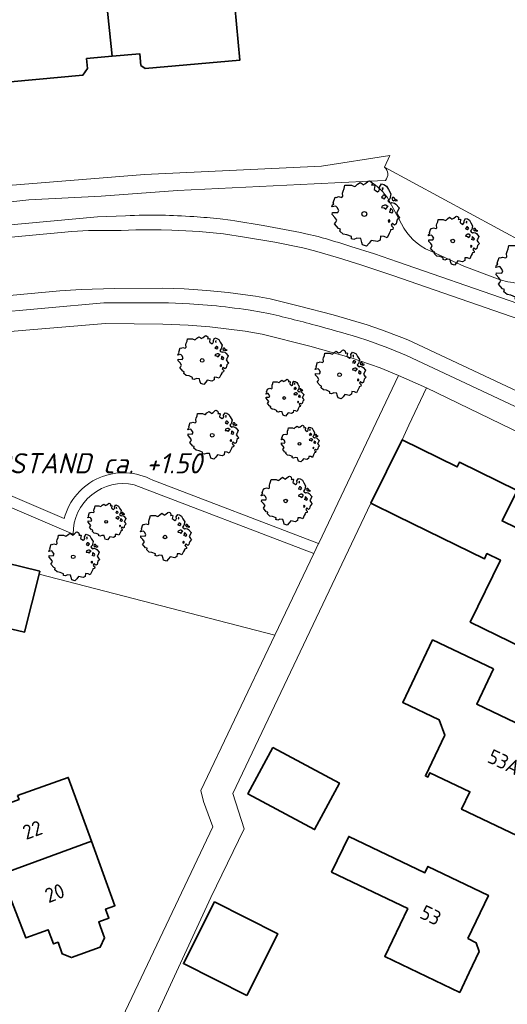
# Model space of a CAD drawing. Header units: metres. Extents: x 152391 to 157968, y 462336 to 467280.
# Tile 454 of 656: x 154092 to 154138, y 466321 to 466413. Entities that reach past the tile are written whole.
import ezdxf
from ezdxf.enums import TextEntityAlignment as Align

# ---------------------------------------------------------------- set-up
doc = ezdxf.new("R2010")
doc.units = ezdxf.units.M
doc.header["$LTSCALE"] = 0.75
doc.layers.get('0').update_dxf_attribs({"lineweight": 25})
for name, color, linetype, lineweight in [('B-GV-GR-BOOM-S', 252, 'Continuous', 25), ('B-WE-GR-BEPLANTING_CULTUUR_BOSPLANTSOEN-GV', 251, 'Continuous', 18), ('B-WE-GR-BEPLANTING_CULTUUR_HEESTERS-GV', 251, 'Continuous', 18), ('B-WE-GR-GROENVOORZIENING-GV', 251, 'Continuous', 18), ('B-WE-GR-HAAG-GV', 251, 'Continuous', 13), ('B-WE-OG-BEBOUWING-GV', 6, 'Continuous', 35), ('B-WE-OG-BEBOUWING-T18', 1, 'Continuous', 18), ('B-WE-OG-TERREIN_CULTUURSCHEIDING-GV', 251, 'Continuous', 18), ('B-WE-VH-VERHARDING_ASFALT-GV', 251, 'Continuous', 18), ('B-WE-VH-VERHARDING_TEGEL-GV', 251, 'Continuous', 18), ('N-OI-WH-T25', 2, 'Continuous', 25)]:
    doc.layers.add(name, color=color, linetype=linetype, lineweight=lineweight)
doc.styles.add('NLCS-ISO-M500-T18_CURSIEF', font='NLCS-ISO.ttf', dxfattribs={"oblique": 15, "height": 0.9})
doc.styles.add('NLCS-ISO-M750-T18', font='NLCS-ISO.ttf', dxfattribs={"height": 1.35})

# ---------------------------------------------------------------- blocks, each defined once
blk = doc.blocks.new('SGR-BOOM_21_30')
at = {"linetype": 'Continuous'}
for p, q in [((-1.179, 0.858), (-1.121, 0.924)), ((-1.133, 1.088), (-1.109, 1.187)), ((-1.121, 0.924), (-1.133, 1.088)), ((-1.109, 1.187), (-1.051, 1.335)), ((-1.051, 1.335), (-1.016, 1.499)), ((-1.016, 1.499), (-0.668, 1.499)), ((-0.668, 1.499), (-0.516, 1.433)), ((-0.516, 1.433), (-0.47, 1.45)), ((-0.47, 1.45), (-0.365, 1.548)), ((-0.365, 1.548), (-0.226, 1.647)), ((-0.226, 1.647), (-0.133, 1.581)), ((-0.133, 1.581), (-0.063, 1.515)), ((-0.063, 1.515), (0.065, 1.581)), ((0.065, 1.581), (0.205, 1.712)), ((0.205, 1.712), (0.263, 1.729)), ((0.263, 1.729), (0.333, 1.696)), ((0.333, 1.696), (0.391, 1.647)), ((0.402, 1.532), (0.379, 1.499)), ((0.379, 1.499), (0.53, 1.515)), ((0.391, 1.647), (0.402, 1.532)), ((0.542, 1.483), (0.507, 1.285)), ((0.507, 1.285), (0.565, 1.236)), ((0.53, 1.515), (0.542, 1.483)), ((0.565, 1.236), (0.693, 1.154)), ((0.693, 1.154), (0.751, 1.203)), ((0.751, 1.203), (0.798, 1.285)), ((0.786, 1.4), (0.891, 1.565)), ((0.798, 1.285), (0.786, 1.4)), ((0.891, 1.565), (1.019, 1.532)), ((0.972, 1.368), (0.926, 1.335)), ((0.926, 1.335), (0.949, 1.253)), ((0.972, 0.973), (0.937, 0.908)), ((0.949, 1.253), (0.961, 1.236)), ((0.961, 1.269), (0.972, 1.368)), ((1.03, 0.973), (0.972, 0.973)), ((1.019, 1.532), (1.158, 1.45)), ((1.077, 0.94), (1.03, 0.973)), ((1.124, 0.875), (1.077, 0.94)), ((1.158, 1.45), (1.251, 1.269)), ((1.251, 1.269), (1.379, 1.055)), ((1.379, 1.055), (1.321, 0.793)), ((-1.703, 0.365), (-1.656, 0.48)), ((-1.493, 0.415), (-1.703, 0.365)), ((-1.679, -0.029), (-1.668, 0.086)), ((-1.668, 0.086), (-1.389, 0.07)), ((-1.656, 0.48), (-1.598, 0.53)), ((-1.633, 0.579), (-1.528, 0.875)), ((-1.598, 0.53), (-1.633, 0.579)), ((-1.528, 0.875), (-1.458, 0.858)), ((-1.423, 0.333), (-1.493, 0.415)), ((-1.458, 0.858), (-1.342, 0.908)), ((-1.33, 0.185), (-1.423, 0.333)), ((-1.389, 0.07), (-1.33, 0.185)), ((-1.342, 0.908), (-1.179, 0.858)), ((0.937, 0.908), (0.891, 0.875)), ((0.891, 0.875), (0.926, 0.825)), ((0.926, 0.415), (0.891, 0.333)), ((0.891, 0.333), (1.03, 0.316)), ((0.926, 0.825), (0.984, 0.842)), ((1.054, 0.464), (0.926, 0.415)), ((0.984, 0.842), (1.03, 0.776)), ((1.03, 0.776), (1.077, 0.842)), ((1.03, 0.316), (1.112, 0.251)), ((1.112, 0.464), (1.054, 0.464)), ((1.077, 0.842), (1.124, 0.875)), ((1.217, 0.398), (1.112, 0.464)), ((1.112, 0.251), (1.205, 0.365)), ((1.205, 0.365), (1.24, 0.415)), ((1.321, 0.793), (1.228, 0.694)), ((1.228, 0.694), (1.275, 0.628)), ((1.275, 0.628), (1.379, 0.563)), ((1.344, 0.185), (1.31, 0.103)), ((1.434, 0.049), (1.31, 0.103)), ((1.356, 0.3), (1.344, 0.234)), ((1.344, 0.234), (1.344, 0.185)), ((1.426, 0.234), (1.356, 0.3)), ((1.379, 0.563), (1.438, 0.595)), ((1.472, 0.201), (1.426, 0.234)), ((1.434, 0.049), (1.507, 0.136)), ((1.472, 0.858), (1.438, 0.809)), ((1.438, 0.809), (1.461, 0.743)), ((1.438, 0.595), (1.565, 0.563)), ((1.461, 0.743), (1.531, 0.694)), ((1.542, 0.858), (1.472, 0.858)), ((1.507, 0.136), (1.472, 0.201)), ((1.531, 0.727), (1.635, 0.678)), ((1.531, 0.694), (1.542, 0.727)), ((1.624, 0.76), (1.542, 0.858)), ((1.565, 0.563), (1.635, 0.513)), ((1.728, 0.71), (1.624, 0.76)), ((1.635, 0.678), (1.728, 0.71)), ((1.635, 0.513), (1.81, 0.316)), ((1.717, 0.103), (1.67, 0.037)), ((1.67, 0.037), (1.763, -0.094)), ((1.81, 0.316), (1.717, 0.103)), ((-1.54, -0.177), (-1.679, -0.029)), ((-1.551, -0.505), (-1.493, -0.423)), ((-1.354, -0.752), (-1.551, -0.505)), ((-1.435, -0.324), (-1.54, -0.177)), ((-1.493, -0.423), (-1.435, -0.324)), ((-1.249, -0.784), (-1.354, -0.752)), ((-1.272, -0.899), (-1.249, -0.784)), ((-1.109, -1.047), (-1.272, -0.899)), ((1.286, -0.292), (1.24, -0.357)), ((1.24, -0.357), (1.251, -0.423)), ((1.263, -0.423), (1.333, -0.407)), ((1.333, -0.341), (1.286, -0.292)), ((1.356, -0.883), (1.286, -1.014)), ((1.333, -0.407), (1.333, -0.341)), ((1.368, -0.834), (1.356, -0.883)), ((1.484, -0.801), (1.368, -0.834)), ((1.461, -0.472), (1.391, -0.587)), ((1.391, -0.587), (1.426, -0.637)), ((1.426, -0.637), (1.496, -0.702)), ((1.577, -0.587), (1.461, -0.472)), ((1.496, -0.702), (1.484, -0.801)), ((1.658, -0.522), (1.577, -0.587)), ((1.682, -0.423), (1.658, -0.522)), ((1.717, -0.308), (1.682, -0.423)), ((1.845, -0.177), (1.717, -0.308)), ((1.763, -0.094), (1.845, -0.177)), ((-0.912, -1.08), (-1.109, -1.047)), ((-0.668, -1.179), (-0.912, -1.08)), ((-0.679, -1.294), (-0.668, -1.179)), ((-0.551, -1.326), (-0.679, -1.294)), ((-0.4, -1.261), (-0.551, -1.326)), ((-0.191, -1.277), (-0.4, -1.261)), ((-0.156, -1.425), (-0.191, -1.277)), ((-0.133, -1.491), (-0.156, -1.425)), ((-0.098, -1.606), (-0.133, -1.491)), ((0.112, -1.671), (-0.098, -1.606)), ((0.251, -1.524), (0.112, -1.671)), ((0.356, -1.376), (0.251, -1.524)), ((0.682, -1.441), (0.356, -1.376)), ((0.833, -1.359), (0.682, -1.441)), ((0.844, -1.162), (0.833, -1.359)), ((1.03, -1.179), (0.844, -1.162)), ((1.182, -1.244), (1.03, -1.179)), ((1.286, -1.014), (1.182, -1.244))]:
    blk.add_line(p, q, dxfattribs=at)
blk.add_circle((0, 0), 0.126, dxfattribs=at)
blk = doc.blocks.new('SGR-BOOM_31_50')
at = {"linetype": 'Continuous'}
for p, q in [((-1.402, 1.78), (-1.355, 1.999)), ((-1.355, 1.999), (-0.89, 1.999)), ((-0.89, 1.999), (-0.688, 1.911)), ((-0.688, 1.911), (-0.626, 1.933)), ((-0.626, 1.933), (-0.487, 2.064)), ((-0.487, 2.064), (-0.301, 2.196)), ((-0.301, 2.196), (-0.177, 2.108)), ((-0.177, 2.108), (-0.084, 2.02)), ((-0.084, 2.02), (0.087, 2.108)), ((0.087, 2.108), (0.273, 2.283)), ((0.273, 2.283), (0.351, 2.305)), ((0.351, 2.305), (0.444, 2.261)), ((0.444, 2.261), (0.521, 2.196)), ((0.537, 2.042), (0.506, 1.999)), ((0.506, 1.999), (0.707, 2.02)), ((0.521, 2.196), (0.537, 2.042)), ((0.723, 1.977), (0.676, 1.714)), ((0.707, 2.02), (0.723, 1.977)), ((1.048, 1.867), (1.188, 2.086)), ((1.064, 1.714), (1.048, 1.867)), ((1.188, 2.086), (1.358, 2.042)), ((1.358, 2.042), (1.545, 1.933)), ((1.545, 1.933), (1.669, 1.692)), ((-2.177, 0.772), (-2.038, 1.166)), ((-2.038, 1.166), (-1.944, 1.144)), ((-1.944, 1.144), (-1.789, 1.21)), ((-1.789, 1.21), (-1.572, 1.144)), ((-1.572, 1.144), (-1.495, 1.232)), ((-1.51, 1.451), (-1.479, 1.582)), ((-1.495, 1.232), (-1.51, 1.451)), ((-1.479, 1.582), (-1.402, 1.78)), ((0.676, 1.714), (0.754, 1.648)), ((0.754, 1.648), (0.924, 1.539)), ((0.924, 1.539), (1.002, 1.604)), ((1.002, 1.604), (1.064, 1.714)), ((1.25, 1.21), (1.188, 1.166)), ((1.188, 1.166), (1.234, 1.101)), ((1.296, 1.823), (1.234, 1.78)), ((1.234, 1.78), (1.265, 1.67)), ((1.234, 1.101), (1.312, 1.122)), ((1.296, 1.298), (1.25, 1.21)), ((1.265, 1.67), (1.281, 1.648)), ((1.281, 1.692), (1.296, 1.823)), ((1.374, 1.298), (1.296, 1.298)), ((1.312, 1.122), (1.374, 1.035)), ((1.436, 1.254), (1.374, 1.298)), ((1.374, 1.035), (1.436, 1.122)), ((1.498, 1.166), (1.436, 1.254)), ((1.436, 1.122), (1.498, 1.166)), ((1.762, 1.057), (1.638, 0.925)), ((1.638, 0.925), (1.7, 0.838)), ((1.669, 1.692), (1.839, 1.407)), ((1.839, 1.407), (1.762, 1.057)), ((1.963, 1.144), (1.917, 1.079)), ((1.917, 1.079), (1.948, 0.991)), ((1.948, 0.991), (2.041, 0.925)), ((2.056, 1.144), (1.963, 1.144)), ((2.041, 0.969), (2.18, 0.903)), ((2.041, 0.925), (2.056, 0.969)), ((2.165, 1.013), (2.056, 1.144)), ((2.304, 0.947), (2.165, 1.013)), ((2.18, 0.903), (2.304, 0.947)), ((-2.27, 0.487), (-2.208, 0.641)), ((-1.991, 0.553), (-2.27, 0.487)), ((-2.239, -0.038), (-2.224, 0.115)), ((-2.224, 0.115), (-1.851, 0.093)), ((-2.208, 0.641), (-2.131, 0.706)), ((-2.131, 0.706), (-2.177, 0.772)), ((-1.898, 0.444), (-1.991, 0.553)), ((-1.774, 0.246), (-1.898, 0.444)), ((-1.851, 0.093), (-1.774, 0.246)), ((1.234, 0.553), (1.188, 0.444)), ((1.188, 0.444), (1.374, 0.422)), ((1.405, 0.619), (1.234, 0.553)), ((1.374, 0.422), (1.483, 0.334)), ((1.483, 0.619), (1.405, 0.619)), ((1.622, 0.531), (1.483, 0.619)), ((1.483, 0.334), (1.607, 0.487)), ((1.607, 0.487), (1.653, 0.553)), ((1.7, 0.838), (1.839, 0.75)), ((1.793, 0.246), (1.746, 0.137)), ((1.911, 0.065), (1.746, 0.137)), ((1.808, 0.4), (1.793, 0.312)), ((1.793, 0.312), (1.793, 0.246)), ((1.901, 0.312), (1.808, 0.4)), ((1.839, 0.75), (1.917, 0.794)), ((1.963, 0.268), (1.901, 0.312)), ((1.911, 0.065), (2.01, 0.181)), ((1.917, 0.794), (2.087, 0.75)), ((2.01, 0.181), (1.963, 0.268)), ((2.087, 0.75), (2.18, 0.684)), ((2.18, 0.684), (2.413, 0.422)), ((2.289, 0.137), (2.227, 0.049)), ((2.227, 0.049), (2.351, -0.126)), ((2.413, 0.422), (2.289, 0.137)), ((-2.053, -0.235), (-2.239, -0.038)), ((-2.069, -0.673), (-1.991, -0.564)), ((-1.805, -1.002), (-2.069, -0.673)), ((-1.913, -0.433), (-2.053, -0.235)), ((-1.991, -0.564), (-1.913, -0.433)), ((1.715, -0.389), (1.653, -0.476)), ((1.653, -0.476), (1.669, -0.564)), ((1.684, -0.564), (1.777, -0.542)), ((1.777, -0.454), (1.715, -0.389)), ((1.777, -0.542), (1.777, -0.454)), ((1.948, -0.63), (1.855, -0.783)), ((1.855, -0.783), (1.901, -0.849)), ((1.901, -0.849), (1.994, -0.936)), ((2.103, -0.783), (1.948, -0.63)), ((2.211, -0.695), (2.103, -0.783)), ((2.242, -0.564), (2.211, -0.695)), ((2.289, -0.411), (2.242, -0.564)), ((2.459, -0.235), (2.289, -0.411)), ((2.351, -0.126), (2.459, -0.235)), ((-1.665, -1.046), (-1.805, -1.002)), ((-1.696, -1.199), (-1.665, -1.046)), ((-1.479, -1.396), (-1.696, -1.199)), ((-1.216, -1.44), (-1.479, -1.396)), ((-0.89, -1.571), (-1.216, -1.44)), ((-0.906, -1.725), (-0.89, -1.571)), ((-0.735, -1.769), (-0.906, -1.725)), ((-0.533, -1.681), (-0.735, -1.769)), ((-0.254, -1.703), (-0.533, -1.681)), ((-0.208, -1.9), (-0.254, -1.703)), ((1.11, -1.812), (0.909, -1.922)), ((1.126, -1.55), (1.11, -1.812)), ((1.374, -1.571), (1.126, -1.55)), ((1.576, -1.659), (1.374, -1.571)), ((1.715, -1.352), (1.576, -1.659)), ((1.808, -1.177), (1.715, -1.352)), ((1.824, -1.112), (1.808, -1.177)), ((1.979, -1.068), (1.824, -1.112)), ((1.994, -0.936), (1.979, -1.068)), ((-0.177, -1.988), (-0.208, -1.9)), ((-0.13, -2.141), (-0.177, -1.988)), ((0.149, -2.229), (-0.13, -2.141)), ((0.335, -2.031), (0.149, -2.229)), ((0.475, -1.834), (0.335, -2.031)), ((0.909, -1.922), (0.475, -1.834))]:
    blk.add_line(p, q, dxfattribs=at)
blk.add_circle((0, 0), 0.169, dxfattribs=at)
blk = doc.blocks.new('SGR-BOOM_50_100')
at = {"linetype": 'Continuous'}
for p, q in [((-0.835, 2.577), (-0.649, 2.752)), ((-0.649, 2.752), (-0.401, 2.928)), ((-0.401, 2.928), (-0.236, 2.811)), ((-0.236, 2.811), (-0.112, 2.694)), ((-0.112, 2.694), (0.116, 2.811)), ((0.116, 2.811), (0.364, 3.044)), ((0.364, 3.044), (0.467, 3.074)), ((0.467, 3.074), (0.591, 3.015)), ((0.591, 3.015), (0.695, 2.928)), ((0.695, 2.928), (0.715, 2.723)), ((1.398, 2.49), (1.584, 2.782)), ((1.584, 2.782), (1.811, 2.723)), ((-2.014, 1.935), (-1.972, 2.11)), ((-1.993, 1.643), (-2.014, 1.935)), ((-1.972, 2.11), (-1.869, 2.373)), ((-1.869, 2.373), (-1.807, 2.665)), ((-1.807, 2.665), (-1.187, 2.665)), ((-1.187, 2.665), (-0.918, 2.548)), ((-0.918, 2.548), (-0.835, 2.577)), ((0.715, 2.723), (0.674, 2.665)), ((0.674, 2.665), (0.943, 2.694)), ((0.964, 2.636), (0.902, 2.285)), ((0.902, 2.285), (1.005, 2.198)), ((0.943, 2.694), (0.964, 2.636)), ((1.005, 2.198), (1.232, 2.052)), ((1.232, 2.052), (1.336, 2.139)), ((1.336, 2.139), (1.418, 2.285)), ((1.418, 2.285), (1.398, 2.49)), ((1.729, 2.431), (1.646, 2.373)), ((1.646, 2.373), (1.687, 2.227)), ((1.687, 2.227), (1.708, 2.198)), ((1.708, 2.256), (1.729, 2.431)), ((1.811, 2.723), (2.059, 2.577)), ((2.059, 2.577), (2.225, 2.256)), ((2.225, 2.256), (2.452, 1.876)), ((2.452, 1.876), (2.349, 1.409)), ((-2.944, 0.854), (-2.841, 0.942)), ((-2.903, 1.029), (-2.717, 1.555)), ((-2.841, 0.942), (-2.903, 1.029)), ((-2.717, 1.555), (-2.593, 1.526)), ((-2.593, 1.526), (-2.386, 1.613)), ((-2.386, 1.613), (-2.096, 1.526)), ((-2.096, 1.526), (-1.993, 1.643)), ((1.667, 1.613), (1.584, 1.555)), ((1.584, 1.555), (1.646, 1.467)), ((1.646, 1.467), (1.749, 1.497)), ((1.729, 1.73), (1.667, 1.613)), ((1.832, 1.73), (1.729, 1.73)), ((1.749, 1.497), (1.832, 1.38)), ((1.915, 1.672), (1.832, 1.73)), ((1.832, 1.38), (1.915, 1.497)), ((1.997, 1.555), (1.915, 1.672)), ((1.915, 1.497), (1.997, 1.555)), ((2.349, 1.409), (2.183, 1.234)), ((2.183, 1.234), (2.266, 1.117)), ((2.266, 1.117), (2.452, 1)), ((2.452, 1), (2.556, 1.059)), ((2.618, 1.526), (2.556, 1.438)), ((2.556, 1.438), (2.597, 1.321)), ((2.556, 1.059), (2.783, 1)), ((2.597, 1.321), (2.721, 1.234)), ((2.742, 1.526), (2.618, 1.526)), ((2.721, 1.292), (2.907, 1.205)), ((2.721, 1.234), (2.742, 1.292)), ((2.886, 1.351), (2.742, 1.526)), ((2.783, 1), (2.907, 0.913)), ((3.072, 1.263), (2.886, 1.351)), ((2.907, 1.205), (3.072, 1.263)), ((2.907, 0.913), (3.217, 0.562)), ((-3.027, 0.65), (-2.944, 0.854)), ((-2.655, 0.737), (-3.027, 0.65)), ((-2.985, -0.051), (-2.965, 0.153)), ((-2.965, 0.153), (-2.469, 0.124)), ((-2.531, 0.591), (-2.655, 0.737)), ((-2.365, 0.329), (-2.531, 0.591)), ((-2.469, 0.124), (-2.365, 0.329)), ((1.646, 0.737), (1.584, 0.591)), ((1.584, 0.591), (1.832, 0.562)), ((1.873, 0.825), (1.646, 0.737)), ((1.832, 0.562), (1.977, 0.445)), ((1.977, 0.825), (1.873, 0.825)), ((2.163, 0.708), (1.977, 0.825)), ((1.977, 0.445), (2.142, 0.65)), ((2.142, 0.65), (2.204, 0.737)), ((2.39, 0.329), (2.328, 0.183)), ((2.549, 0.087), (2.328, 0.183)), ((2.411, 0.533), (2.39, 0.416)), ((2.39, 0.416), (2.39, 0.329)), ((2.535, 0.416), (2.411, 0.533)), ((2.618, 0.358), (2.535, 0.416)), ((2.549, 0.087), (2.68, 0.241)), ((2.68, 0.241), (2.618, 0.358)), ((3.052, 0.183), (2.969, 0.066)), ((2.969, 0.066), (3.135, -0.168)), ((3.217, 0.562), (3.052, 0.183)), ((-2.737, -0.314), (-2.985, -0.051)), ((-2.758, -0.898), (-2.655, -0.752)), ((-2.407, -1.336), (-2.758, -0.898)), ((-2.551, -0.577), (-2.737, -0.314)), ((-2.655, -0.752), (-2.551, -0.577)), ((2.287, -0.518), (2.204, -0.635)), ((2.204, -0.635), (2.225, -0.752)), ((2.245, -0.752), (2.37, -0.723)), ((2.37, -0.606), (2.287, -0.518)), ((2.37, -0.723), (2.37, -0.606)), ((2.597, -0.84), (2.473, -1.044)), ((2.804, -1.044), (2.597, -0.84)), ((2.99, -0.752), (2.948, -0.927)), ((3.052, -0.548), (2.99, -0.752)), ((3.279, -0.314), (3.052, -0.548)), ((3.135, -0.168), (3.279, -0.314)), ((-2.22, -1.394), (-2.407, -1.336)), ((-2.262, -1.599), (-2.22, -1.394)), ((-1.972, -1.862), (-2.262, -1.599)), ((2.287, -1.803), (2.101, -2.212)), ((2.411, -1.57), (2.287, -1.803)), ((2.432, -1.482), (2.411, -1.57)), ((2.638, -1.424), (2.432, -1.482)), ((2.473, -1.044), (2.535, -1.132)), ((2.535, -1.132), (2.659, -1.248)), ((2.659, -1.248), (2.638, -1.424)), ((2.948, -0.927), (2.804, -1.044)), ((-1.621, -1.92), (-1.972, -1.862)), ((-1.187, -2.095), (-1.621, -1.92)), ((-1.207, -2.3), (-1.187, -2.095)), ((-0.98, -2.358), (-1.207, -2.3)), ((-0.711, -2.241), (-0.98, -2.358)), ((-0.339, -2.271), (-0.711, -2.241)), ((-0.277, -2.533), (-0.339, -2.271)), ((-0.236, -2.65), (-0.277, -2.533)), ((-0.174, -2.855), (-0.236, -2.65)), ((0.447, -2.709), (0.199, -2.971)), ((0.633, -2.446), (0.447, -2.709)), ((1.212, -2.563), (0.633, -2.446)), ((1.48, -2.417), (1.212, -2.563)), ((1.501, -2.066), (1.48, -2.417)), ((1.832, -2.095), (1.501, -2.066)), ((2.101, -2.212), (1.832, -2.095)), ((0.199, -2.971), (-0.174, -2.855))]:
    blk.add_line(p, q, dxfattribs=at)
blk.add_circle((0, 0), 0.225, dxfattribs=at)

msp = doc.modelspace()

# ---------------------------------------------------------------- linework, layer by layer
at = {"layer": 'B-WE-GR-BEPLANTING_CULTUUR_BOSPLANTSOEN-GV'}
for points in [[(154097.3, 466365.04), (154084.947, 466370.316), (154071.638, 466376.02), (154071.12, 466381.921)], [(154061.458, 466380.35), (154061.499, 466379.54), (154052.371, 466378.735), (154072.926, 466368.572), (154073.007, 466368.746), (154076.342, 466367.323), (154076.172, 466366.966), (154080.583, 466364.785), (154081.938, 466364.466), (154081.965, 466364.601), (154094.208, 466361.599), (154094.141, 466361.33), (154115.999, 466355.661), (154119.619, 466363.246), (154102.968, 466369.612)]]:
    msp.add_lwpolyline(points, dxfattribs=at)
msp.add_lwpolyline([(154102.968, 466369.612, 0.479497), (154097.3, 466365.04)], format="xyb", dxfattribs=at)
at = {"layer": 'B-WE-GR-BEPLANTING_CULTUUR_HEESTERS-GV'}
for points in [[(154141.478, 466389.675), (154141.929, 466390.509), (154126.172, 466399.031)], [(154126.248, 466397.812), (154124.771, 466397.735)], [(154126.574, 466395.996), (154127.742, 466393.798)], [(154130.387, 466391.283), (154133.523, 466389.871), (154136.891, 466388.586)]]:
    msp.add_lwpolyline(points, dxfattribs=at)
for points in [[(154126.172, 466399.031, -0.423238), (154126.248, 466397.812)], [(154124.771, 466397.735, -0.131562), (154126.574, 466395.996)], [(154127.742, 466393.798, 0.179838), (154130.387, 466391.283)], [(154136.891, 466388.586, 0.034002), (154138.803, 466388.235)]]:
    msp.add_lwpolyline(points, format="xyb", dxfattribs=at)
at = {"layer": 'B-WE-GR-GROENVOORZIENING-GV'}
for points in [[(154126.172, 466399.031), (154126.655, 466400.119), (154120.322, 466399.128), (154103.92, 466398.353), (154088.557, 466397.12), (154067.562, 466395.113), (154061.209, 466394.528), (154054.501, 466394.871), (154050.731, 466395.773), (154049.32, 466396.11), (154048.443, 466396.32), (154048.273, 466395.78)], [(154059.178, 466392.413), (154062.77, 466392.605), (154066.521, 466392.893), (154076.352, 466394), (154085.585, 466395.174), (154093.195, 466396.007), (154099.907, 466396.348), (154106.987, 466396.882), (154119.652, 466397.488), (154124.771, 466397.735), (154126.248, 466397.812)]]:
    msp.add_lwpolyline(points, dxfattribs=at)
msp.add_lwpolyline([(154126.248, 466397.812, 0.423238), (154126.172, 466399.031)], format="xyb", dxfattribs=at)
at = {"layer": 'B-WE-GR-HAAG-GV'}
for points in [[(154126.172, 466399.031), (154126.655, 466400.119), (154120.322, 466399.128), (154103.92, 466398.353), (154088.557, 466397.12), (154067.562, 466395.113), (154061.209, 466394.528), (154054.501, 466394.871), (154050.731, 466395.773), (154049.32, 466396.11), (154048.443, 466396.32), (154048.273, 466395.78)], [(154059.178, 466392.413), (154062.77, 466392.605), (154066.521, 466392.893), (154076.352, 466394), (154085.585, 466395.174), (154093.195, 466396.007), (154099.907, 466396.348), (154106.987, 466396.882), (154119.652, 466397.488), (154124.771, 466397.735), (154126.248, 466397.812)]]:
    msp.add_lwpolyline(points, dxfattribs=at)
msp.add_lwpolyline([(154126.248, 466397.812, 0.423238), (154126.172, 466399.031)], format="xyb", dxfattribs=at)
at = {"layer": 'B-WE-OG-BEBOUWING-GV'}
for points in [[(154099.824, 466420.043), (154100.934, 466409.324), (154103.476, 466409.554), (154103.574, 466408.465), (154103.991, 466408.179), (154112.759, 466408.971), (154112.154, 466415.673), (154107.376, 466415.241), (154106.885, 466420.681)], [(154100.934, 466409.324), (154099.824, 466420.043), (154093.063, 466419.433), (154093.553, 466414.013), (154088.841, 466413.587), (154089.456, 466406.776), (154098.216, 466407.567), (154098.634, 466408.175), (154098.55, 466409.109)], [(154124.915, 466367.895), (154125.024, 466367.842), (154127.288, 466366.73), (154130.109, 466365.346), (154135.423, 466362.738), (154135.665, 466363.231), (154136.916, 466362.619), (154134.111, 466356.875), (154145.26, 466351.429), (154149.527, 466360.163), (154137.07, 466366.25), (154138.452, 466369.06), (154133.115, 466371.686), (154132.903, 466371.255), (154127.79, 466373.764)], [(154094.141, 466361.33), (154094.208, 466361.599), (154081.965, 466364.601), (154081.938, 466364.466), (154080.583, 466364.785), (154080.101, 466364.899), (154078.722, 466361.521), (154081.154, 466360.736), (154080.667, 466358.831), (154092.802, 466355.951)], [(154136.264, 466352.536), (154130.62, 466355.221), (154127.862, 466349.423), (154131.241, 466347.816), (154131.76, 466346.396), (154129.965, 466342.621), (154130.191, 466342.514), (154130.384, 466342.92), (154134.086, 466341.16), (154133.313, 466339.533), (154138.442, 466337.093), (154142.479, 466345.581), (154134.712, 466349.276)], [(154115.812, 466345.268), (154113.507, 466340.963), (154119.681, 466337.657), (154121.986, 466341.962)], [(154092.159, 466340.816), (154092.294, 466340.448), (154088.719, 466339.134), (154088.801, 466338.908), (154090.011, 466335.589), (154088.642, 466335.086), (154087.829, 466335.633), (154082.888, 466333.908), (154083.894, 466331.046), (154098.995, 466336.591), (154096.851, 466342.491)], [(154098.995, 466336.591), (154083.894, 466331.046), (154084.879, 466328.243), (154089.771, 466329.967), (154090.215, 466331.005), (154091.435, 466331.434), (154092.92, 466327.616), (154094.998, 466328.367), (154095.474, 466327.05), (154095.909, 466327.207), (154096.298, 466326.132), (154097.143, 466325.785), (154099.824, 466326.755), (154100.226, 466327.612), (154099.856, 466328.634), (154099.686, 466329.104), (154100.622, 466329.444), (154100.316, 466330.29), (154101.172, 466330.599)], [(154133.878, 466327.542), (154135.797, 466331.548), (154130.186, 466334.234), (154129.906, 466333.65), (154122.857, 466337.025), (154121.269, 466333.709), (154128.317, 466330.334), (154126.19, 466325.893), (154133.144, 466322.563), (154134.021, 466324.396), (154134.954, 466326.343), (154134.654, 466327.17)], [(154113.399, 466322.273), (154116.279, 466327.994), (154110.411, 466330.949), (154107.531, 466325.228)]]:
    msp.add_lwpolyline(points, close=True, dxfattribs=at)
at = {"layer": 'B-WE-OG-TERREIN_CULTUURSCHEIDING-GV'}
for points in [[(154124.771, 466397.735), (154119.652, 466397.488), (154106.987, 466396.882), (154099.907, 466396.348), (154093.195, 466396.007), (154085.585, 466395.174), (154076.352, 466394), (154066.521, 466392.893), (154062.77, 466392.605), (154059.178, 466392.413)], [(154127.742, 466393.798), (154126.574, 466395.996)], [(154062.481, 466391.092), (154088.46, 466393.433), (154099.549, 466394.432), (154102.167, 466394.545)], [(154110.946, 466394.242), (154111.905, 466394.122)], [(154118.879, 466392.868), (154120.013, 466392.606)], [(154123.06, 466391.697), (154125.237, 466390.996), (154127.38, 466390.273), (154148.072, 466383.108), (154148.818, 466384.973), (154159.002, 466381.427)], [(154136.891, 466388.586), (154133.523, 466389.871), (154130.387, 466391.283)], [(154127.451, 466379.748), (154125.776, 466380.438), (154123.086, 466381.367), (154119.234, 466382.465), (154114.83, 466383.559), (154113.246, 466383.834), (154109.965, 466384.23), (154107.959, 466384.39), (154105.617, 466384.478), (154100.294, 466384.542), (154090.32, 466383.717), (154089.366, 466383.628), (154072.115, 466382.014), (154072.582, 466376.703), (154085.34, 466371.236), (154096.483, 466366.477)], [(154096.483, 466366.477), (154085.34, 466371.236), (154072.582, 466376.703), (154072.115, 466382.014), (154071.12, 466381.921), (154071.638, 466376.02), (154084.947, 466370.316), (154097.3, 466365.04)], [(154104.693, 466370.023), (154120.051, 466364.151), (154120.072, 466364.196), (154127.451, 466379.748)], [(154120.051, 466364.151), (154104.693, 466370.023)], [(154102.968, 466369.612), (154119.619, 466363.246), (154120.051, 466364.151)]]:
    msp.add_lwpolyline(points, dxfattribs=at)
for points in [[(154126.574, 466395.996, 0.131562), (154124.771, 466397.735)], [(154102.167, 466394.545, -0.015604), (154105.499, 466394.589)], [(154105.499, 466394.589, -0.010747), (154108.479, 466394.455)], [(154108.479, 466394.455, -0.010968), (154110.946, 466394.242)], [(154111.905, 466394.122, -0.008979), (154114.924, 466393.641)], [(154130.387, 466391.283, -0.179838), (154127.742, 466393.798)], [(154114.924, 466393.641, -0.008857), (154118.879, 466392.868)], [(154120.013, 466392.606, -0.006958), (154123.06, 466391.697)], [(154138.803, 466388.235, -0.034002), (154136.891, 466388.586)], [(154096.483, 466366.477, -0.48843), (154104.693, 466370.023)], [(154104.693, 466370.023, 0.48843), (154096.483, 466366.477)], [(154097.3, 466365.04, -0.479497), (154102.968, 466369.612)]]:
    msp.add_lwpolyline(points, format="xyb", dxfattribs=at)
at = {"layer": 'B-WE-VH-VERHARDING_ASFALT-GV'}
for points in [[(154102.167, 466394.545), (154099.549, 466394.432), (154088.46, 466393.433), (154062.481, 466391.092)], [(154111.905, 466394.122), (154110.946, 466394.242)], [(154159.038, 466377.882), (154126.936, 466388.998), (154123.962, 466389.994), (154121.891, 466390.647), (154119.669, 466391.3), (154118.594, 466391.549), (154115.994, 466392.074), (154113.202, 466392.563), (154111.256, 466392.847), (154108.994, 466393.065), (154107.74, 466393.145), (154106.442, 466393.207), (154105.469, 466393.238), (154104.291, 466393.247), (154103.109, 466393.229), (154101.762, 466393.18), (154098.714, 466393.158), (154097.171, 466393.074), (154088.567, 466392.283), (154058.513, 466389.511)], [(154058.513, 466389.511), (154088.567, 466392.283), (154097.171, 466393.074), (154098.714, 466393.158), (154101.762, 466393.18), (154103.109, 466393.229), (154104.291, 466393.247), (154105.469, 466393.238), (154106.442, 466393.207), (154107.74, 466393.145), (154108.994, 466393.065), (154111.256, 466392.847), (154113.202, 466392.563), (154115.994, 466392.074), (154118.594, 466391.549), (154119.669, 466391.3), (154121.891, 466390.647), (154123.962, 466389.994), (154126.936, 466388.998), (154159.038, 466377.882)], [(154120.013, 466392.606), (154118.879, 466392.868)], [(154159.446, 466379.169), (154148.072, 466383.108), (154127.38, 466390.273), (154125.237, 466390.996), (154123.06, 466391.697)], [(154071.398, 466385.282), (154089.06, 466386.936), (154096.06, 466387.594), (154098.047, 466387.691), (154101.131, 466387.785), (154105.62, 466387.829), (154107.607, 466387.763), (154109.691, 466387.62), (154111.665, 466387.416), (154113.025, 466387.247), (154114.198, 466387.078), (154115.562, 466386.829), (154118.291, 466386.171), (154121.42, 466385.34), (154124.554, 466384.42), (154125.874, 466383.971), (154127.771, 466383.251), (154128.331, 466383.025), (154128.78, 466382.82), (154154.385, 466370.807)], [(154154.385, 466370.807), (154128.78, 466382.82), (154128.331, 466383.025), (154127.771, 466383.251), (154125.874, 466383.971), (154124.554, 466384.42), (154121.42, 466385.34), (154118.291, 466386.171), (154115.562, 466386.829), (154114.198, 466387.078), (154113.025, 466387.247), (154111.665, 466387.416), (154109.691, 466387.62), (154107.607, 466387.763), (154105.62, 466387.829), (154101.131, 466387.785), (154098.047, 466387.691), (154096.06, 466387.594), (154089.06, 466386.936)], [(154074.586, 466384.177), (154089.194, 466385.489), (154100.152, 466386.474), (154105.614, 466386.478), (154106.141, 466386.472), (154108.094, 466386.386), (154110.167, 466386.221)], [(154113.518, 466385.816), (154114.918, 466385.584), (154115.273, 466385.51)], [(154123.669, 466383.28), (154124.625, 466382.976), (154126.485, 466382.309), (154128.216, 466381.596), (154153.756, 466369.611)]]:
    msp.add_lwpolyline(points, dxfattribs=at)
for points in [[(154105.499, 466394.589, 0.015604), (154102.167, 466394.545)], [(154108.479, 466394.455, 0.010747), (154105.499, 466394.589)], [(154110.946, 466394.242, 0.010968), (154108.479, 466394.455)], [(154114.924, 466393.641, 0.008979), (154111.905, 466394.122)], [(154118.879, 466392.868, 0.008857), (154114.924, 466393.641)], [(154123.06, 466391.697, 0.006958), (154120.013, 466392.606)], [(154110.167, 466386.221, -0.011649), (154113.518, 466385.816)], [(154115.273, 466385.51, -0.00963), (154119.746, 466384.399)], [(154119.746, 466384.399, -0.007913), (154123.669, 466383.28)]]:
    msp.add_lwpolyline(points, format="xyb", dxfattribs=at)
at = {"layer": 'B-WE-VH-VERHARDING_TEGEL-GV'}
for points in [[(154110.167, 466386.221), (154108.094, 466386.386), (154106.141, 466386.472), (154105.614, 466386.478), (154100.152, 466386.474), (154089.194, 466385.489), (154074.586, 466384.177)], [(154115.273, 466385.51), (154114.918, 466385.584), (154113.518, 466385.816)], [(154070.329, 466381.847), (154071.12, 466381.921), (154072.115, 466382.014), (154089.366, 466383.628), (154090.32, 466383.717), (154100.294, 466384.542), (154105.617, 466384.478), (154107.959, 466384.39), (154109.965, 466384.23), (154113.246, 466383.834), (154114.83, 466383.559), (154119.234, 466382.465), (154123.086, 466381.367), (154125.776, 466380.438), (154127.451, 466379.748), (154130.068, 466378.601), (154152.695, 466367.624)], [(154153.756, 466369.611), (154128.216, 466381.596), (154126.485, 466382.309), (154124.625, 466382.976), (154123.669, 466383.28)], [(154100.557, 466310.755), (154110.069, 466331.368), (154113.168, 466337.724), (154112.107, 466341.005), (154124.915, 466367.895), (154127.79, 466373.764), (154128.432, 466375.118), (154130.068, 466378.601), (154127.451, 466379.748), (154120.072, 466364.196), (154120.051, 466364.151), (154119.619, 466363.246), (154115.999, 466355.661), (154112.264, 466347.834), (154109.132, 466341.271), (154109.4, 466340.267), (154110.254, 466337.914), (154100.416, 466317.22)]]:
    msp.add_lwpolyline(points, dxfattribs=at)
for points in [[(154113.518, 466385.816, 0.011649), (154110.167, 466386.221)], [(154119.746, 466384.399, 0.00963), (154115.273, 466385.51)], [(154123.669, 466383.28, 0.007913), (154119.746, 466384.399)]]:
    msp.add_lwpolyline(points, format="xyb", dxfattribs=at)

# ---------------------------------------------------------------- block references
at = {"layer": 'B-GV-GR-BOOM-S', "transparency": 33554559}
for name, p in [('SGR-BOOM_50_100', (154124.3, 466394.7)), ('SGR-BOOM_31_50', (154132.5, 466392.2)), ('SGR-BOOM_50_100', (154139.5, 466389.1)), ('SGR-BOOM_31_50', (154109.266, 466381.132)), ('SGR-BOOM_31_50', (154122, 466379.8)), ('SGR-BOOM_21_30', (154116.877, 466377.649)), ('SGR-BOOM_31_50', (154110.2, 466374.2)), ('SGR-BOOM_21_30', (154118.296, 466373.392)), ('SGR-BOOM_31_50', (154117.006, 466368.103)), ('SGR-BOOM_21_30', (154100.365, 466366.168)), ('SGR-BOOM_31_50', (154105.819, 466364.765)), ('SGR-BOOM_31_50', (154097.317, 466362.927))]:
    msp.add_blockref(name, p, dxfattribs=at)

# ---------------------------------------------------------------- texts
at = {"layer": 'B-WE-OG-BEBOUWING-T18', "style": 'NLCS-ISO-M750-T18'}
for s, rotation, p in [('53A', 334.5, (154137.253, 466343.907)), ('22', 20, (154093.53, 466337.614)), ('20', 21.2, (154095.597, 466331.768)), ('53', 333.9, (154130.455, 466329.717))]:
    msp.add_text(s, height=1.35, rotation=rotation, dxfattribs=at).set_placement(p, align=Align.MIDDLE)
at = {"layer": 'N-OI-WH-T25', "style": 'NLCS-ISO-M500-T18_CURSIEF', "oblique": 15}
msp.add_text('HOOGST GEMETEN GRONDWATERSTAND ca. +1.50', height=1.875, dxfattribs=at).set_placement((154081.989, 466370.095), align=Align.BOTTOM_CENTER)

doc.saveas('drawing.dxf')
